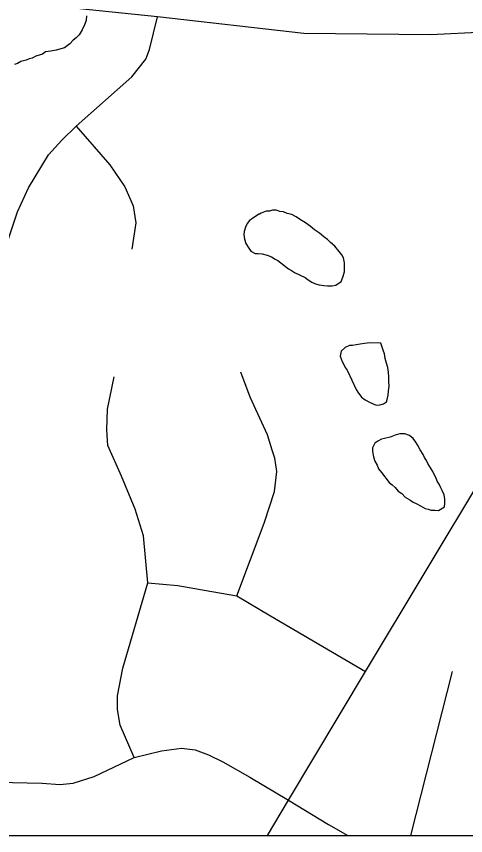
# Model space of a CAD drawing. Extents: x -59 to 82, y -3 to 49.
# Drawn here: x -54.527 to -54.242, y 42.491 to 43.01 of the extents above; entities that cross this region are included whole.
import ezdxf

# ---------------------------------------------------------------- set-up
doc = ezdxf.new("R2010")
doc.units = 0
for name, color, linetype in [('GM_X_Corporation', 7, 'Continuous'), ('GM_X_County_Road', 7, 'Continuous'), ('GM_X_Minor_Lake', 7, 'Continuous'), ('GM_X_Minor_River', 7, 'Continuous'), ('GM_X_Township_Road', 7, 'Continuous'), ('SH_Data', 7, 'Continuous')]:
    doc.layers.add(name, color=color, linetype=linetype)

msp = doc.modelspace()

# ---------------------------------------------------------------- linework, layer by layer
at = {"layer": 'GM_X_Corporation'}
for q in [(-48.09799, 42.49125), (-49.94786, 42.49125)]:
    msp.add_line((-54.89799, 42.49125), q, dxfattribs=at)
at = {"layer": 'GM_X_County_Road'}
for p, q in [((-54.43731, 43.00957), (-54.49689, 43.01567)), ((-54.3447, 42.99913), (-54.43731, 43.00957)), ((-54.16055, 43.00324), (-54.26466, 42.99819)), ((-54.26466, 42.99819), (-54.3447, 42.99913)), ((-54.30566, 42.59506), (-54.2293, 42.72246)), ((-54.35449, 42.51378), (-54.30566, 42.59506)), ((-54.36776, 42.49125), (-54.35449, 42.51378))]:
    msp.add_line(p, q, dxfattribs=at)
at = {"layer": 'GM_X_Minor_Lake'}
for p, q in [((-54.37322, 42.88462), (-54.37734, 42.88185)), ((-54.37284, 42.88463), (-54.37322, 42.88462)), ((-54.37172, 42.88542), (-54.37284, 42.88463)), ((-54.3687, 42.88664), (-54.37172, 42.88542)), ((-54.36642, 42.8867), (-54.3687, 42.88664)), ((-54.36452, 42.88713), (-54.36642, 42.8867)), ((-54.36224, 42.88718), (-54.36452, 42.88713)), ((-54.35994, 42.88648), (-54.36224, 42.88718)), ((-54.35764, 42.88616), (-54.35994, 42.88648)), ((-54.35533, 42.88507), (-54.35764, 42.88616)), ((-54.35226, 42.88439), (-54.35533, 42.88507)), ((-54.34956, 42.88293), (-54.35226, 42.88439)), ((-54.38069, 42.87871), (-54.38177, 42.8764)), ((-54.37922, 42.88066), (-54.38069, 42.87871)), ((-54.37734, 42.88185), (-54.37922, 42.88066)), ((-54.34685, 42.8811), (-54.34956, 42.88293)), ((-54.34375, 42.87927), (-54.34685, 42.8811)), ((-54.34065, 42.87706), (-54.34375, 42.87927)), ((-54.38247, 42.87372), (-54.3828, 42.8718)), ((-54.38177, 42.8764), (-54.38247, 42.87372)), ((-54.33792, 42.87485), (-54.34065, 42.87706)), ((-54.33482, 42.87264), (-54.33792, 42.87485)), ((-54.3828, 42.8718), (-54.38234, 42.86877)), ((-54.38234, 42.86877), (-54.38151, 42.86612)), ((-54.3321, 42.87042), (-54.33482, 42.87264)), ((-54.32976, 42.86858), (-54.3321, 42.87042)), ((-54.32781, 42.86672), (-54.32976, 42.86858)), ((-54.38151, 42.86612), (-54.37953, 42.86312)), ((-54.37953, 42.86312), (-54.37834, 42.86125)), ((-54.32509, 42.8645), (-54.32781, 42.86672)), ((-54.32234, 42.86114), (-54.32509, 42.8645)), ((-54.37834, 42.86125), (-54.37563, 42.85979)), ((-54.37563, 42.85979), (-54.37373, 42.85984)), ((-54.37373, 42.85984), (-54.37106, 42.85953)), ((-54.37106, 42.85953), (-54.36799, 42.85884)), ((-54.36799, 42.85884), (-54.3653, 42.85777)), ((-54.32076, 42.8589), (-54.32234, 42.86114)), ((-54.31957, 42.85702), (-54.32076, 42.8589)), ((-54.3653, 42.85777), (-54.36297, 42.8563)), ((-54.36297, 42.8563), (-54.36127, 42.85534)), ((-54.36127, 42.85534), (-54.35443, 42.85004)), ((-54.31911, 42.85399), (-54.31957, 42.85702)), ((-54.31906, 42.85208), (-54.31911, 42.85399)), ((-54.35443, 42.85004), (-54.3525, 42.84895)), ((-54.3525, 42.84895), (-54.35057, 42.84785)), ((-54.35057, 42.84785), (-54.34401, 42.84459)), ((-54.32001, 42.84482), (-54.31896, 42.84827)), ((-54.31896, 42.84827), (-54.31906, 42.85208)), ((-54.34401, 42.84459), (-54.34207, 42.84312)), ((-54.34207, 42.84312), (-54.33974, 42.84165)), ((-54.32109, 42.84213), (-54.32001, 42.84482)), ((-54.33974, 42.84165), (-54.33743, 42.84057)), ((-54.33743, 42.84057), (-54.33512, 42.83986)), ((-54.33512, 42.83986), (-54.33207, 42.83956)), ((-54.33207, 42.83956), (-54.32978, 42.83924)), ((-54.32978, 42.83924), (-54.32673, 42.83931)), ((-54.32673, 42.83931), (-54.32446, 42.83975)), ((-54.32446, 42.83975), (-54.32109, 42.84213)), ((-54.31586, 42.80149), (-54.3185, 42.80028)), ((-54.31396, 42.80154), (-54.31586, 42.80149)), ((-54.31168, 42.80198), (-54.31396, 42.80154)), ((-54.30903, 42.80243), (-54.31168, 42.80198)), ((-54.30637, 42.80287), (-54.30903, 42.80243)), ((-54.30295, 42.80334), (-54.30637, 42.80287)), ((-54.29609, 42.80313), (-54.30295, 42.80334)), ((-54.29526, 42.80049), (-54.29609, 42.80313)), ((-54.3211, 42.79793), (-54.32178, 42.79486)), ((-54.3185, 42.80028), (-54.3211, 42.79793)), ((-54.29445, 42.7986), (-54.29526, 42.80049)), ((-54.29363, 42.79634), (-54.29445, 42.7986)), ((-54.29317, 42.7933), (-54.29363, 42.79634)), ((-54.32178, 42.79486), (-54.32056, 42.79146)), ((-54.32056, 42.79146), (-54.31936, 42.78959)), ((-54.29233, 42.79027), (-54.29317, 42.7933)), ((-54.31936, 42.78959), (-54.31855, 42.7877)), ((-54.31855, 42.7877), (-54.31736, 42.78583)), ((-54.31736, 42.78583), (-54.31717, 42.78547)), ((-54.31717, 42.78547), (-54.31172, 42.77378)), ((-54.29151, 42.78763), (-54.29233, 42.79027)), ((-54.29105, 42.78459), (-54.29151, 42.78763)), ((-54.29097, 42.78155), (-54.29105, 42.78459)), ((-54.2909, 42.77888), (-54.29097, 42.78155)), ((-54.29112, 42.77278), (-54.29082, 42.77584)), ((-54.29082, 42.77584), (-54.2909, 42.77888)), ((-54.31172, 42.77378), (-54.31053, 42.77191)), ((-54.31053, 42.77191), (-54.30817, 42.76892)), ((-54.29177, 42.76819), (-54.29144, 42.7701)), ((-54.29144, 42.7701), (-54.29112, 42.77278)), ((-54.30817, 42.76892), (-54.30584, 42.76707)), ((-54.30584, 42.76707), (-54.30313, 42.76562)), ((-54.30313, 42.76562), (-54.30082, 42.76453)), ((-54.30082, 42.76453), (-54.2989, 42.76382)), ((-54.29661, 42.76388), (-54.29435, 42.7647)), ((-54.29435, 42.7647), (-54.29247, 42.76589)), ((-54.29247, 42.76589), (-54.29177, 42.76819)), ((-54.2989, 42.76382), (-54.29661, 42.76388)), ((-54.28698, 42.74469), (-54.29, 42.74347)), ((-54.28395, 42.74553), (-54.28698, 42.74469)), ((-54.28091, 42.74561), (-54.28395, 42.74553)), ((-54.27783, 42.74454), (-54.28091, 42.74561)), ((-54.2755, 42.7427), (-54.27783, 42.74454)), ((-54.29981, 42.73979), (-54.30125, 42.73671)), ((-54.29793, 42.74099), (-54.29981, 42.73979)), ((-54.29568, 42.74218), (-54.29793, 42.74099)), ((-54.29378, 42.74261), (-54.29568, 42.74218)), ((-54.29, 42.74347), (-54.29378, 42.74261)), ((-54.27392, 42.74045), (-54.2755, 42.7427)), ((-54.27273, 42.73858), (-54.27392, 42.74045)), ((-54.30125, 42.73671), (-54.30119, 42.73442)), ((-54.30119, 42.73442), (-54.30072, 42.73101)), ((-54.27113, 42.73557), (-54.27273, 42.73858)), ((-54.26915, 42.73257), (-54.27113, 42.73557)), ((-54.30072, 42.73101), (-54.2999, 42.72836)), ((-54.2999, 42.72836), (-54.2983, 42.72574)), ((-54.26833, 42.73069), (-54.26915, 42.73257)), ((-54.26715, 42.72881), (-54.26833, 42.73069)), ((-54.26633, 42.72693), (-54.26715, 42.72881)), ((-54.2983, 42.72574), (-54.29748, 42.72347)), ((-54.29748, 42.72347), (-54.29561, 42.7211)), ((-54.26514, 42.72505), (-54.26633, 42.72693)), ((-54.26315, 42.72168), (-54.26514, 42.72505)), ((-54.29561, 42.7211), (-54.29079, 42.71488)), ((-54.26234, 42.71979), (-54.26315, 42.72168)), ((-54.26115, 42.71792), (-54.26234, 42.71979)), ((-54.26033, 42.71565), (-54.26115, 42.71792)), ((-54.29079, 42.71488), (-54.28884, 42.7134)), ((-54.28884, 42.7134), (-54.28689, 42.71155)), ((-54.25914, 42.71378), (-54.26033, 42.71565)), ((-54.25794, 42.71152), (-54.25914, 42.71378)), ((-54.28689, 42.71155), (-54.28493, 42.70931)), ((-54.28493, 42.70931), (-54.28261, 42.70785)), ((-54.28261, 42.70785), (-54.28065, 42.70561)), ((-54.25713, 42.70964), (-54.25794, 42.71152)), ((-54.25592, 42.707), (-54.25713, 42.70964)), ((-54.28065, 42.70561), (-54.27755, 42.70379)), ((-54.27755, 42.70379), (-54.27561, 42.70231)), ((-54.27561, 42.70231), (-54.2733, 42.70123)), ((-54.25547, 42.70434), (-54.25592, 42.707)), ((-54.2554, 42.70168), (-54.25547, 42.70434)), ((-54.2733, 42.70123), (-54.27098, 42.70014)), ((-54.27098, 42.70014), (-54.26789, 42.69831)), ((-54.26789, 42.69831), (-54.26598, 42.69798)), ((-54.26598, 42.69798), (-54.26405, 42.69727)), ((-54.26405, 42.69727), (-54.26177, 42.69733)), ((-54.26177, 42.69733), (-54.25947, 42.69701)), ((-54.25947, 42.69701), (-54.25572, 42.69939)), ((-54.25572, 42.69939), (-54.2554, 42.70168))]:
    msp.add_line(p, q, dxfattribs=at)
at = {"layer": 'GM_X_Minor_River'}
for p, q in [((-54.48233, 43.01027), (-54.48264, 43.00721)), ((-54.48371, 43.00451), (-54.48516, 43.00143)), ((-54.48264, 43.00721), (-54.48371, 43.00451)), ((-54.48698, 42.99833), (-54.48884, 42.99638)), ((-54.48516, 43.00143), (-54.48698, 42.99833)), ((-54.4907, 42.99481), (-54.49293, 42.99247)), ((-54.48884, 42.99638), (-54.4907, 42.99481)), ((-54.505, 42.98797), (-54.50842, 42.9875)), ((-54.50159, 42.98844), (-54.505, 42.98797)), ((-54.4963, 42.99009), (-54.50159, 42.98844)), ((-54.49293, 42.99247), (-54.4963, 42.99009)), ((-54.51859, 42.98305), (-54.52047, 42.98224)), ((-54.5167, 42.98348), (-54.51859, 42.98305)), ((-54.51444, 42.98468), (-54.5167, 42.98348)), ((-54.51028, 42.98593), (-54.51444, 42.98468)), ((-54.50842, 42.9875), (-54.51028, 42.98593)), ((-54.52614, 42.98019), (-54.52802, 42.97938)), ((-54.52388, 42.98139), (-54.52614, 42.98019)), ((-54.52047, 42.98224), (-54.52388, 42.98139))]:
    msp.add_line(p, q, dxfattribs=at)
at = {"layer": 'GM_X_Township_Road'}
for p, q in [((-54.44252, 42.98904), (-54.43731, 43.00957)), ((-54.44481, 42.98284), (-54.44252, 42.98904)), ((-54.45376, 42.9716), (-54.44481, 42.98284)), ((-54.48886, 42.94039), (-54.45376, 42.9716)), ((-54.4979, 42.93159), (-54.48886, 42.94039)), ((-54.48886, 42.94039), (-54.46753, 42.91583)), ((-54.50634, 42.92228), (-54.4979, 42.93159)), ((-54.51914, 42.90133), (-54.50634, 42.92228)), ((-54.46753, 42.91583), (-54.45805, 42.90191)), ((-54.52611, 42.8862), (-54.51914, 42.90133)), ((-54.45805, 42.90191), (-54.45281, 42.88998)), ((-54.45281, 42.88998), (-54.45106, 42.87921)), ((-54.53804, 42.85099), (-54.52611, 42.8862)), ((-54.45106, 42.87921), (-54.45368, 42.86263)), ((-54.46901, 42.76123), (-54.46491, 42.78175)), ((-54.37877, 42.76893), (-54.38466, 42.78457)), ((-54.36774, 42.74508), (-54.37877, 42.76893)), ((-54.46953, 42.74816), (-54.46901, 42.76123)), ((-54.46875, 42.73816), (-54.46953, 42.74816)), ((-54.36491, 42.73537), (-54.36774, 42.74508)), ((-54.46029, 42.71892), (-54.46875, 42.73816)), ((-54.36313, 42.7302), (-54.36491, 42.73537)), ((-54.36184, 42.7217), (-54.36313, 42.7302)), ((-54.45158, 42.6979), (-54.46029, 42.71892)), ((-54.36324, 42.70915), (-54.36184, 42.7217)), ((-54.36989, 42.68915), (-54.36324, 42.70915)), ((-54.44619, 42.68097), (-54.45158, 42.6979)), ((-54.38713, 42.64307), (-54.36989, 42.68915)), ((-54.44346, 42.65136), (-54.44619, 42.68097)), ((-54.45937, 42.59733), (-54.44346, 42.65136)), ((-54.44346, 42.65136), (-54.42458, 42.6497)), ((-54.42458, 42.6497), (-54.40304, 42.64573)), ((-54.40304, 42.64573), (-54.38713, 42.64307)), ((-54.38713, 42.64307), (-54.36592, 42.63048)), ((-54.36592, 42.63048), (-54.30566, 42.59506)), ((-54.46268, 42.57976), (-54.45937, 42.59733)), ((-54.27706, 42.49125), (-54.25056, 42.59506)), ((-54.46268, 42.57114), (-54.46268, 42.57976)), ((-54.46103, 42.5612), (-54.46268, 42.57114)), ((-54.45208, 42.54064), (-54.46103, 42.5612)), ((-54.45208, 42.54064), (-54.43485, 42.54495)), ((-54.43485, 42.54495), (-54.42226, 42.54661)), ((-54.42226, 42.54661), (-54.41364, 42.54562)), ((-54.41364, 42.54562), (-54.40502, 42.5423)), ((-54.40502, 42.5423), (-54.39607, 42.53799)), ((-54.4776, 42.52871), (-54.45208, 42.54064)), ((-54.39607, 42.53799), (-54.37898, 42.52825)), ((-54.49085, 42.5244), (-54.4776, 42.52871)), ((-54.37898, 42.52825), (-54.35449, 42.51378)), ((-54.56002, 42.5255), (-54.51041, 42.5244)), ((-54.51041, 42.5244), (-54.49921, 42.52371)), ((-54.49921, 42.52371), (-54.49085, 42.5244)), ((-54.35449, 42.51378), (-54.32917, 42.49819)), ((-54.32917, 42.49819), (-54.31688, 42.49125))]:
    msp.add_line(p, q, dxfattribs=at)
at = {"layer": 'SH_Data'}
msp.add_line((-54.89799, 42.49125), (-48.09799, 42.49125), dxfattribs=at)

doc.saveas('drawing.dxf')
